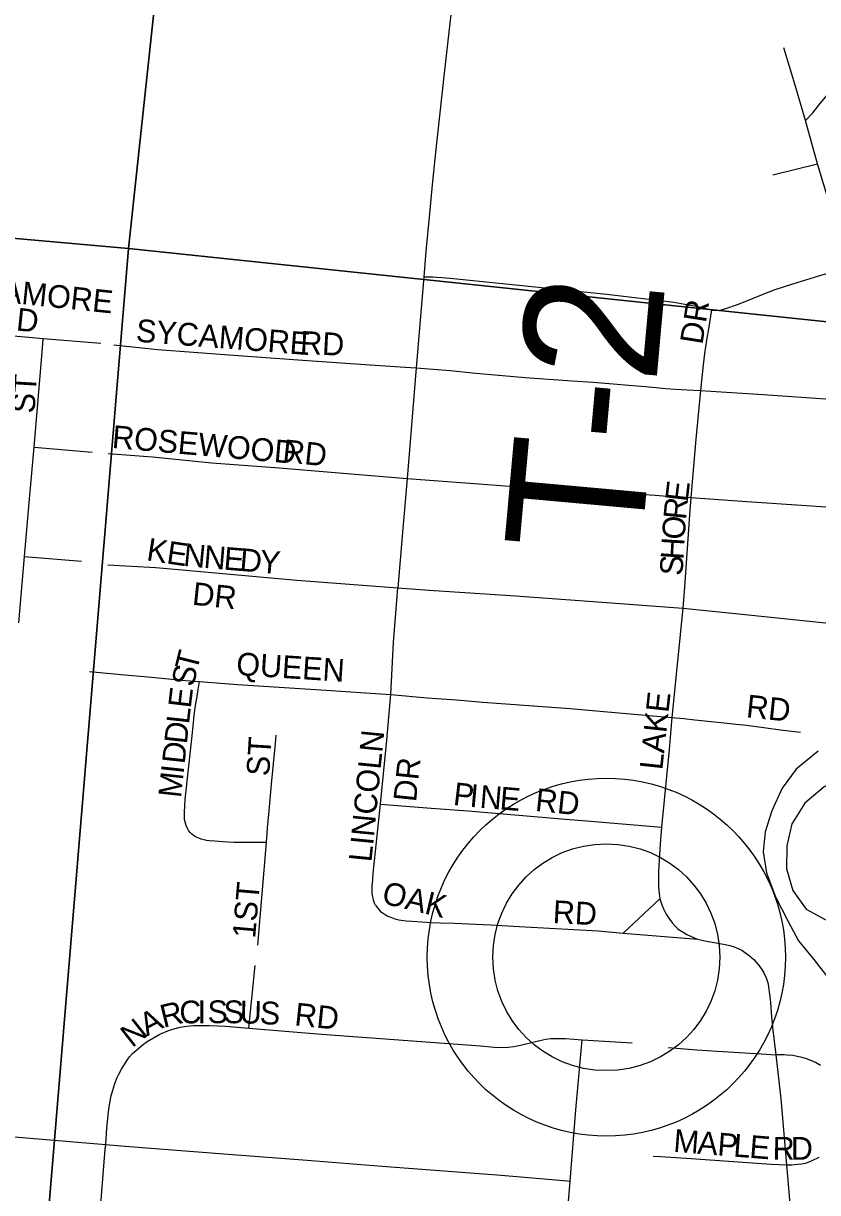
# Model space of a CAD drawing. Extents: x 1410790 to 1770854, y 566777 to 831614.
# Drawn here: x 1538845 to 1540587, y 691186 to 693752 of the extents above; entities that cross this region are included whole.
import ezdxf

# ---------------------------------------------------------------- set-up
doc = ezdxf.new("R2010")
doc.units = 0
for name, color, linetype in [('GM_X_Minor_Lake', 7, 'Continuous'), ('GM_X_Minor_River', 7, 'Continuous'), ('GM_X_Section', 7, 'Continuous'), ('GM_X_Township_Road', 7, 'Continuous'), ('GM_X_Township_Road_Text', 7, 'Continuous'), ('GM_X_Township_Subdivision', 7, 'Continuous'), ('GM_X_Township_Subdivision_Text', 7, 'Continuous'), ('GM_X_Unincorporated', 7, 'Continuous'), ('GM_X_Unincorporated_Location', 7, 'Continuous')]:
    doc.layers.add(name, color=color, linetype=linetype)

msp = doc.modelspace()

# ---------------------------------------------------------------- linework, layer by layer
at = {"layer": 'GM_X_Minor_Lake'}
for points in [[(1540808, 692109.3), (1540764.3, 692137.9), (1540720.2, 692138.5), (1540678, 692119), (1540643.7, 692099.4), (1540601.3, 692075.9), (1540558.9, 692040.3), (1540536.7, 692005)], [(1540536.7, 692005), (1540530.2, 691994.6), (1540519.6, 691946.6), (1540519, 691896.5), (1540532.4, 691848.3), (1540562, 691807.8), (1540603.7, 691785.2), (1540643.7, 691778.7), (1540685.9, 691788.2), (1540732.4, 691831.7), (1540747.1, 691881.6), (1540751.7, 691931.7), (1540766.3, 691975.6), (1540792.9, 692021.3), (1540811.4, 692065.2), (1540808, 692109.3)]]:
    msp.add_lwpolyline(points, dxfattribs=at)
at = {"layer": 'GM_X_Minor_River'}
msp.add_lwpolyline([(1540588.3, 692154.2), (1540539.8, 692114.7), (1540509.2, 692073), (1540486.6, 692023.2), (1540472, 691977.3), (1540467.4, 691933.2), (1540474.8, 691887.1), (1540494.2, 691834.7), (1540521.6, 691782.3), (1540545.1, 691737.9), (1540578.6, 691697.4), (1540614.1, 691650.8)], dxfattribs=at)
at = {"layer": 'GM_X_Section'}
for points in [[(1534209.8, 699120.7), (1539645, 698570.3), (1539075.1, 693257.5), (1533718.7, 693734.1), (1534206.3, 699082.5)], [(1539645, 698570.3), (1544924.5, 698045), (1544412, 692697.3), (1539075.1, 693257.5)], [(1533714, 693688.2), (1533718.7, 693734.1), (1539075.1, 693257.5), (1538630.6, 687908.5), (1533250.7, 688399.5)], [(1539075.1, 693257.5), (1544412, 692697.3), (1543934.6, 687408.9), (1538798.3, 687891.7), (1538630.6, 687908.5)]]:
    msp.add_lwpolyline(points, close=True, dxfattribs=at)
at = {"layer": 'GM_X_Township_Road'}
for points in [[(1539784.7, 693790.2), (1539777.9, 693732.1), (1539767.7, 693642.5), (1539747.6, 693461.9), (1539741.4, 693397), (1539734.7, 693326.5), (1539728, 693259), (1539726.4, 693242.1), (1539722.8, 693195.7)], [(1539722.8, 693195.7), (1539706.6, 692995.4)], [(1539706.6, 692995.4), (1539686.8, 692752.6)], [(1539686.8, 692752.6), (1539677, 692643.4), (1539666, 692512.6)], [(1539666, 692512.6), (1539734.8, 692507.6), (1539924.1, 692495.3), (1540074.6, 692484.7), (1540291, 692467.9)], [(1540291, 692467.9), (1540406.5, 692456.7), (1540618.4, 692434.7), (1540813.6, 692412.5), (1540929.6, 692399.9)]]:
    msp.add_lwpolyline(points, dxfattribs=at)
at = {"layer": 'GM_X_Township_Subdivision'}
for points in [[(1540560.6, 693538.6), (1540576.5, 693555.5), (1540591.7, 693575.3), (1540608.7, 693594.7), (1540630.9, 693618.9), (1540646.5, 693635), (1540659.8, 693648.9), (1540672.1, 693661.5), (1540692.3, 693683.3), (1540732.1, 693725.4), (1540761, 693756.1)], [(1540560.6, 693538.6), (1540537.6, 693616.2), (1540512.7, 693698.4)], [(1540586.4, 693443.7), (1540560.6, 693538.6)], [(1540488.9, 693419.5), (1540586.4, 693443.7)], [(1540655.9, 693213.3), (1540586.4, 693443.7)], [(1540354, 693122.9), (1540357, 693122.4), (1540360.2, 693122.1), (1540362.3, 693122), (1540365.8, 693121.9), (1540372.8, 693122.5), (1540376, 693123.1), (1540383.2, 693124.9), (1540413.6, 693135.6), (1540474.6, 693160.1), (1540494.1, 693167.4), (1540532.2, 693180.1), (1540598.9, 693200.3), (1540618.6, 693205.5), (1540632.3, 693208.9), (1540655.9, 693213.3)], [(1539722.8, 693195.7), (1539742.5, 693195.1), (1539751.6, 693194.8), (1539763.5, 693194), (1539771.5, 693193.3), (1539780.5, 693192.6), (1539895.5, 693181), (1540124.4, 693157.3), (1540271.4, 693139.6), (1540320, 693130.8), (1540335.8, 693127.3), (1540350, 693123.7), (1540354, 693122.9)], [(1540354, 693122.9), (1540348.1, 693085.6), (1540343.3, 693056.3), (1540338.9, 693026.9), (1540335.6, 693002.2), (1540330.2, 692946.1)], [(1538607.9, 693084.5), (1538643.8, 693081.5), (1538856.8, 693063.1), (1538888.1, 693060.4)], [(1538867.9, 692821.3), (1538886.3, 693039.2), (1538888.1, 693060.4)], [(1538888.1, 693060.4), (1539014.4, 693049.6)], [(1539043.3, 693046), (1539083.7, 693041.6), (1539139.4, 693036.3), (1539296, 693024.3), (1539457.4, 693012.5), (1539594.3, 693003.2), (1539682.1, 692997.3), (1539706.6, 692995.4)], [(1539706.6, 692995.4), (1539780.5, 692989.7), (1539837.4, 692983.9), (1539870.5, 692981.1), (1539945.4, 692974.3), (1540048.2, 692967.1), (1540094.7, 692964.2), (1540138.1, 692960.7), (1540173, 692957.8), (1540209.1, 692954.6), (1540254.3, 692950.5), (1540275.4, 692948.9), (1540300.4, 692947.4), (1540330.2, 692946.1)], [(1540330.2, 692946.1), (1540320, 692839.3), (1540308.5, 692710.9)], [(1540330.2, 692946.1), (1540352.6, 692944.8), (1540467.1, 692936.9), (1540614.2, 692927.2), (1540691.4, 692922.9), (1540720.7, 692922.4), (1540736.8, 692922.2)], [(1538847.3, 692581.3), (1538859, 692716.3), (1538867.9, 692821.3)], [(1538867.9, 692821.3), (1538995.6, 692810.4)], [(1539030.4, 692807.4), (1539128, 692800.3), (1539258.3, 692787.2), (1539405.6, 692776.1), (1539686.8, 692752.6)], [(1539686.8, 692752.6), (1539843.9, 692741.2), (1539901.8, 692736.8), (1539985, 692732.2), (1540049.5, 692728.9), (1540142.4, 692722.5), (1540186.4, 692719.3), (1540230.4, 692716.1), (1540256.9, 692714.3), (1540294.4, 692711.8), (1540308.5, 692710.9)], [(1540308.5, 692710.9), (1540306.1, 692673.1), (1540295.1, 692514.4), (1540291, 692467.9)], [(1540308.5, 692710.9), (1540431.5, 692702.7), (1540562.5, 692693.6), (1540636.9, 692688.6), (1540671.3, 692685.2), (1540735.7, 692678.4), (1540779.6, 692674.5), (1540812.2, 692672.4)], [(1538834.7, 692436.2), (1538847.3, 692581.3)], [(1538847.3, 692581.3), (1538971.9, 692571.1)], [(1539029.5, 692563.1), (1539082, 692560.3), (1539135.4, 692557.2), (1539192.9, 692552.3), (1539444.2, 692529.9), (1539666, 692512.6)], [(1539650.8, 692279), (1539656.6, 692393.2), (1539663.6, 692485.2), (1539666, 692512.6)], [(1540291, 692467.9), (1540267, 692228.5)], [(1538989.4, 692329.1), (1539067.2, 692321.6), (1539117.7, 692317.4), (1539200.3, 692309.4), (1539231.1, 692307)], [(1539378, 691953.7), (1539307.3, 691954.2), (1539281.8, 691955.2), (1539264.8, 691956.5), (1539252.4, 691957.8), (1539246.6, 691958.6), (1539240.9, 691959.7), (1539234.8, 691961.5), (1539229.6, 691963.2), (1539225.9, 691964.8), (1539222.2, 691966.4), (1539219, 691968.6), (1539216.8, 691970.3), (1539213.6, 691973), (1539210.5, 691976.2), (1539206.9, 691980.5), (1539204.5, 691985), (1539202, 691990.9), (1539200.1, 691996.5), (1539198.2, 692004.7), (1539197.7, 692010.2), (1539197.7, 692014.2), (1539197.8, 692021.2), (1539198.5, 692033.9), (1539199.7, 692048.2), (1539214, 692181.7), (1539217.6, 692216.9), (1539219.6, 692233.5), (1539222.3, 692254.4), (1539224.9, 692270.3), (1539227.9, 692289.6), (1539231.1, 692307)], [(1539231.1, 692307), (1539314.2, 692300.4), (1539509.1, 692288.5), (1539595, 692282.7), (1539650.8, 692279)], [(1539628, 692038.2), (1539642.2, 692178.3), (1539646.1, 692229.1), (1539650.8, 692279)], [(1539650.8, 692279), (1539730.5, 692271.6), (1539794.8, 692266.7), (1539852.2, 692262.3), (1540044.1, 692248.1), (1540150.7, 692238.8), (1540267, 692228.5)], [(1540267, 692228.5), (1540261.1, 692158.1), (1540244.6, 691987.4)], [(1540267, 692228.5), (1540293.4, 692225.8), (1540317.3, 692223.5), (1540353.7, 692219.6), (1540382, 692216.5), (1540407.9, 692213.7), (1540430.8, 692211.2), (1540468.8, 692206.2), (1540510.9, 692200.8), (1540549.1, 692195.9)], [(1539378, 691953.7), (1539380.4, 691985.5), (1539383.6, 692023.8), (1539388.9, 692082), (1539397.3, 692171.2), (1539398.8, 692189.2)], [(1539617.1, 691816.4), (1539615.1, 691820.7), (1539612.8, 691827.4), (1539611.6, 691831.4), (1539610.1, 691837.8), (1539609.8, 691843.2), (1539609.6, 691849.8), (1539610, 691859.5), (1539610.5, 691865), (1539611.1, 691871.9), (1539612.2, 691886.2), (1539628, 692038.2)], [(1539628, 692038.2), (1539739.3, 692029.4), (1539820, 692023.4), (1540033.5, 692005.1), (1540070.8, 692002.2), (1540184.6, 691992.7), (1540244.6, 691987.4)], [(1540244.6, 691987.4), (1540241.6, 691950.1), (1540239.4, 691916.1), (1540238.1, 691889.5), (1540237.7, 691870.2), (1540238.1, 691856), (1540239, 691842.3), (1540240.7, 691830.2)], [(1539359.1, 691728.3), (1539378, 691953.7)], [(1540160.5, 691755.3), (1540240.7, 691830.2)], [(1540240.7, 691830.2), (1540245.2, 691816.9), (1540248.7, 691808.7), (1540254.9, 691797), (1540260.3, 691787.7), (1540268.2, 691776.7), (1540274.4, 691770.2), (1540281.3, 691764), (1540291.6, 691756.8), (1540300.2, 691752), (1540308.2, 691748.2), (1540314.3, 691745.3), (1540323.1, 691742)], [(1539617.1, 691816.4), (1539620.5, 691811.3), (1539624, 691806.9), (1539627.4, 691803.5), (1539630, 691801.2), (1539633.7, 691798.6), (1539637.9, 691796), (1539644.2, 691792.6), (1539650.6, 691789.8), (1539657.2, 691787.4), (1539662.7, 691785.5), (1539667.9, 691784.2), (1539673.4, 691783.5), (1539684.4, 691782.2), (1539697.7, 691781.2), (1539739.7, 691778.4), (1539759.9, 691777.8), (1539790.1, 691776.8), (1539869.6, 691773.2), (1539945.5, 691768.9), (1540105.5, 691759.8), (1540160.5, 691755.3)], [(1540160.5, 691755.3), (1540323.1, 691742)], [(1540323.1, 691742), (1540343.2, 691737.5), (1540364.7, 691733.7), (1540384.1, 691730.4), (1540394, 691728.2), (1540403.9, 691725), (1540413.9, 691720.8), (1540420.6, 691717.3), (1540426.7, 691713.4), (1540436.7, 691706), (1540446.7, 691697), (1540456, 691686.7), (1540463.1, 691677.4), (1540468.9, 691667.8), (1540474.3, 691656.9), (1540478.2, 691643.4), (1540479.3, 691635.8), (1540480.7, 691626.7), (1540483.6, 691602.6), (1540485.9, 691570.4), (1540488.5, 691542.4), (1540495.1, 691488)], [(1539339, 691546.6), (1539353.1, 691684.1)], [(1539084.2, 691490.9), (1539098.3, 691503.1), (1539107.8, 691511), (1539116.4, 691517.2), (1539129.7, 691525.3), (1539143.9, 691533.2), (1539161.2, 691540.6), (1539172.5, 691544.6), (1539188.2, 691548.8), (1539203.2, 691551), (1539217.5, 691552.5), (1539239, 691552.4), (1539252.6, 691552), (1539287.7, 691550.7), (1539339, 691546.6)], [(1539339, 691546.6), (1539498.4, 691533.6), (1539847.3, 691507.4), (1539877.3, 691505.1), (1539894.4, 691504.3), (1539907.9, 691504.8), (1539920.2, 691505.9), (1539935.3, 691509.2), (1539962.2, 691515.9), (1539977.2, 691519.4), (1539991, 691522.6), (1540001.7, 691523.8), (1540017.7, 691523.8), (1540033.9, 691523.5), (1540070.5, 691521.1)], [(1540043.8, 691211), (1540056.7, 691367.5), (1540070.5, 691521.1)], [(1540070.5, 691521.1), (1540180.2, 691514.3)], [(1539025.1, 691290.9), (1539027.9, 691327.3), (1539031, 691362.6), (1539034, 691382.5), (1539037.1, 691397.7), (1539040.7, 691410.5), (1539045.1, 691425), (1539050, 691437.9), (1539053.9, 691445.8), (1539059.9, 691456.6), (1539066.9, 691468.2), (1539072, 691476), (1539077.4, 691483.3), (1539084.2, 691490.9)], [(1540259.4, 691504), (1540321.8, 691499.2), (1540367.3, 691495.7), (1540415, 691492.8), (1540463, 691489.9), (1540495.1, 691488)], [(1540495.1, 691488), (1540506.4, 691391), (1540518.5, 691246.7)], [(1540593.2, 691464.7), (1540582.5, 691471.2), (1540572.1, 691475.6), (1540562.4, 691479.4), (1540552.7, 691482), (1540541.9, 691484.4), (1540532.3, 691486.1), (1540520.2, 691487.4), (1540513.3, 691487.8), (1540505.5, 691488), (1540495.1, 691488)], [(1538739.1, 691315.3), (1538877.2, 691303.3), (1539025.1, 691290.9)], [(1539002.4, 691002.4), (1539024.3, 691280.7), (1539025.1, 691290.9)], [(1539025.1, 691290.9), (1539058.1, 691288.1), (1539303.2, 691269.5), (1539467.3, 691256.4), (1539631.3, 691243.5), (1539892.8, 691223.6), (1540029.2, 691212.2), (1540043.8, 691211)], [(1540226.1, 691265.3), (1540242.6, 691264.8), (1540309.3, 691260.3), (1540484.7, 691248.2), (1540518.5, 691246.7)], [(1540518.5, 691246.7), (1540530.4, 691246.8), (1540542.8, 691247.8), (1540551.6, 691248.7), (1540560.6, 691250.3), (1540568.4, 691252.9), (1540575.2, 691255.9), (1540590, 691263.5)], [(1540518.5, 691246.7), (1540539.3, 691007.2)], [(1540020.6, 690920.8), (1540035.8, 691113), (1540043.8, 691211)]]:
    msp.add_lwpolyline(points, dxfattribs=at)
at = {"layer": 'GM_X_Unincorporated'}
for radius in [392.8, 249]:
    msp.add_circle((1540123.5, 691702.2), radius, dxfattribs=at)
at = {"layer": 'GM_X_Unincorporated_Location'}
msp.add_line((1540123.5, 691702.2), (1540123.5, 691702.2), dxfattribs=at)

# ---------------------------------------------------------------- texts
at = {"layer": 'GM_X_Township_Road_Text'}
msp.add_text('T-2', height=300, rotation=84.834, dxfattribs=at).set_placement((1540198.5, 692581.6))
at = {"layer": 'GM_X_Township_Subdivision_Text'}
for s, rotation, p in [('SYCAMORE', 354.0691, (1538657.9, 693154.6)), ('RD', 353.994, (1538779.3, 693083)), ('DR', 81.0262, (1540334.2, 693045.4)), ('SYCAMORE', 355.5441, (1539090.3, 693053.3)), ('RD', 356.989, (1539450.7, 693026.9)), ('ST', 86.4258, (1538868.9, 692894.9)), ('ROSEWOOD', 354.9983, (1539037.7, 692820.1)), ('RD', 353.994, (1539411.6, 692789.3)), ('E', 83.2495, (1540301.9, 692700.2)), ('R', 84.4054, (1540298.1, 692661.1)), ('O', 86.1939, (1540295.2, 692617.6)), ('K', 351.1018, (1539112.9, 692573.5)), ('E', 351.6417, (1539156.9, 692566.6)), ('H', 86.271, (1540292.3, 692573.7)), ('N', 354.3749, (1539194.2, 692561.2)), ('N', 355.2293, (1539238.8, 692556.8)), ('E', 355.2335, (1539282.7, 692553.1)), ('D', 355.2409, (1539317.8, 692550.2)), ('Y', 355.23, (1539361.6, 692546.5)), ('S', 86.2813, (1540290.1, 692538.6)), ('DR', 353.9946, (1539213.5, 692475.9)), ('T', 76.0532, (1539225.3, 692328)), ('QUEEN', 356.3475, (1539310.5, 692321.6)), ('S', 77.4282, (1539217.7, 692293.9)), ('E', 83.2766, (1539211.7, 692247.3)), ('LAKE', 83.8301, (1540246.1, 692111.8)), ('RD', 353.9946, (1540428.8, 692229)), ('L', 83.7307, (1539207.9, 692212.4)), ('D', 83.734, (1539203.1, 692168.7)), ('ST', 86.4254, (1539383.7, 692098.6)), ('LINCOLN', 84.382, (1539608.1, 691909.7)), ('D', 83.7262, (1539198.3, 692124.9)), ('DR', 83.9883, (1539705.9, 692041.6)), ('M', 83.7312, (1539190.1, 692050.6)), ('I', 83.73, (1539195.9, 692103.1)), ('P', 353.3732, (1539785.9, 692036.7)), ('I', 354.8502, (1539822.2, 692032.5)), ('N', 355.0697, (1539844.4, 692030.5)), ('E', 355.221, (1539888.3, 692026.7)), ('RD', 353.9946, (1539966, 692023.5)), ('1ST', 85.0331, (1539352.9, 691742.4)), ('OAK', 346.4293, (1539628.5, 691821.1)), ('RD', 356.9887, (1540005.1, 691777.3)), ('R', 13.7565, (1539151.8, 691547.1)), ('C', 1.7125, (1539187.5, 691556.2)), ('I', 0.0874, (1539226.7, 691557.3)), ('S', 359.959, (1539248.6, 691557.4)), ('S', 359.9454, (1539283.8, 691557.3)), ('U', 358.2183, (1539318.6, 691557.3)), ('S', 356.5421, (1539362.2, 691556)), ('RD', 353.9883, (1539438, 691552.9)), ('N', 38.2536, (1539083.1, 691502.2)), ('A', 27.2689, (1539115.6, 691528.1)), ('M', 355.4874, (1540269.4, 691275.1)), ('A', 355.4932, (1540322, 691271)), ('P', 355.5064, (1540365.9, 691267.5)), ('L', 355.4871, (1540401, 691264.7)), ('E', 355.4941, (1540436.1, 691262)), ('R', 359.3349, (1540488, 691258)), ('D', 359.9871, (1540528.2, 691257.6))]:
    msp.add_text(s, height=50, rotation=rotation, dxfattribs=at).set_placement(p)

doc.saveas('drawing.dxf')
